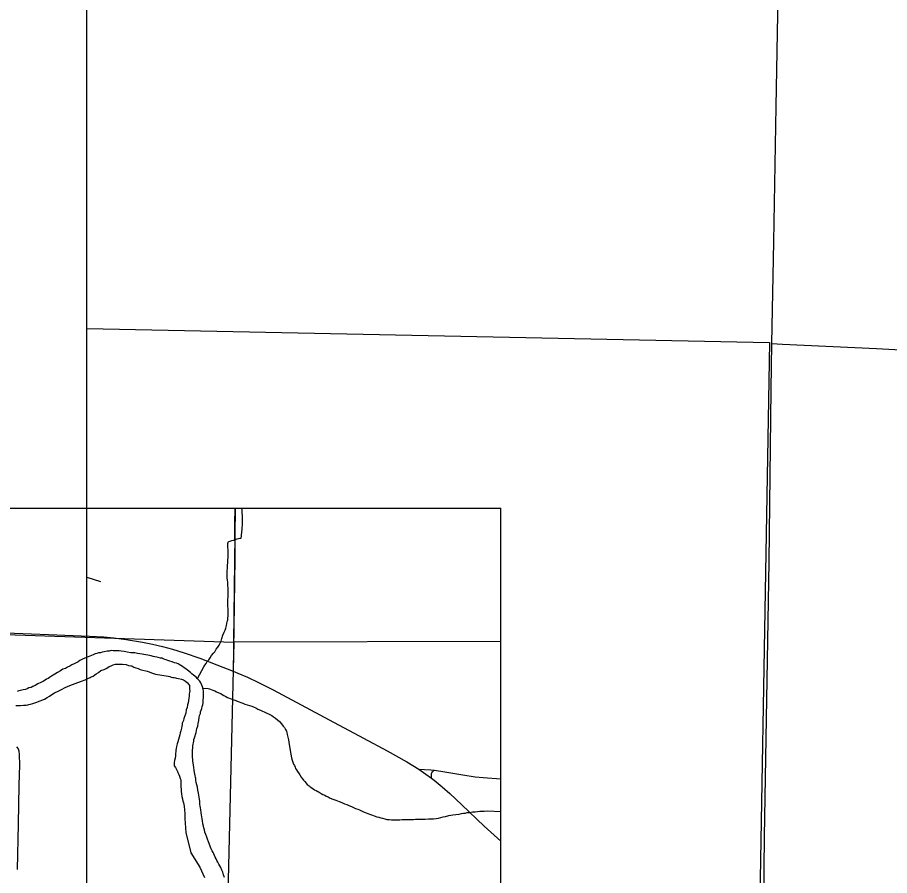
# Model space of a CAD drawing. Extents: x 0 to 68, y 0 to 52.9.
# Drawn here: x 49.378 to 51.122, y 41.274 to 42.989 of the extents above; entities that cross this region are included whole.
import ezdxf

# ---------------------------------------------------------------- set-up
doc = ezdxf.new("R2010")
doc.units = 0
for name, color, linetype in [('Default', 7, 'Continuous'), ('GM_X_County_Road', 7, 'Continuous'), ('GM_X_Minor_River', 7, 'Continuous'), ('GM_X_State_Route', 7, 'Continuous'), ('GM_X_Township_Road', 7, 'Continuous')]:
    doc.layers.add(name, color=color, linetype=linetype)

msp = doc.modelspace()

# ---------------------------------------------------------------- linework, layer by layer
at = {"layer": 'Default'}
for p, q in [((49.5172, 34.4614), (49.5172, 52.9414)), ((41.1051, 42.0083), (50.3451, 42.0083)), ((50.3451, 32.7683), (50.3451, 42.0083))]:
    msp.add_line(p, q, dxfattribs=at)
for points in [[(49.5172, 42.3674), (50.8824, 42.3391), (50.8358, 39.6972), (49.5172, 39.725)], [(50.3451, 41.7418), (49.8114, 41.7401), (49.8147, 42.0083)], [(49.6534, 41.7111), (49.6499, 41.7116), (49.6459, 41.7127), (49.6424, 41.7137), (49.6389, 41.7143), (49.6353, 41.7148), (49.6313, 41.7154), (49.6278, 41.7159), (49.6233, 41.717), (49.6183, 41.7176), (49.6132, 41.7186), (49.6052, 41.7192), (49.5981, 41.7203), (49.5916, 41.7214), (49.5856, 41.722), (49.5816, 41.7226), (49.578, 41.7231), (49.575, 41.7231), (49.5725, 41.7232), (49.57, 41.7232), (49.566, 41.7233), (49.5619, 41.7223), (49.5579, 41.7219), (49.5518, 41.7209), (49.5478, 41.72), (49.5442, 41.719), (49.5407, 41.7186), (49.5372, 41.7176), (49.5336, 41.7167), (49.5296, 41.7152), (49.5134, 41.7084), (49.5083, 41.7059), (49.5033, 41.7035), (49.4997, 41.701), (49.4957, 41.6991), (49.4916, 41.6971), (49.487, 41.6947), (49.483, 41.6922), (49.4784, 41.6903), (49.4744, 41.6878), (49.4693, 41.6859), (49.4642, 41.6829), (49.4586, 41.6795), (49.4531, 41.676), (49.4465, 41.6721), (49.4424, 41.6696), (49.4399, 41.6677), (49.4368, 41.6662), (49.4338, 41.6642), (49.4302, 41.6623), (49.4252, 41.6598), (49.4191, 41.6569), (49.414, 41.6539), (49.4094, 41.6515), (49.4059, 41.6495), (49.4013, 41.6486), (49.3978, 41.6471), (49.3943, 41.6457), (49.3897, 41.6447), (49.3847, 41.6438), (49.3811, 41.6428), (49.3776, 41.6419)], [(49.7586, 41.3461), (49.7571, 41.3506), (49.7552, 41.3556), (49.7532, 41.3607), (49.7523, 41.3652), (49.7513, 41.3688), (49.7504, 41.3723), (49.7494, 41.3773), (49.7485, 41.3839), (49.7475, 41.3874), (49.7471, 41.3909), (49.7461, 41.3949), (49.7457, 41.3995), (49.7452, 41.405), (49.7443, 41.409), (49.7438, 41.4126), (49.7434, 41.4161), (49.7434, 41.4191), (49.7429, 41.4221), (49.7425, 41.4256), (49.7415, 41.4302), (49.7411, 41.4347), (49.7401, 41.4387), (49.7392, 41.4443), (49.7383, 41.4503), (49.7368, 41.4553), (49.7359, 41.4599), (49.7354, 41.4639), (49.7349, 41.4674), (49.7345, 41.4699), (49.734, 41.4735), (49.7326, 41.4795), (49.7316, 41.4845), (49.7312, 41.4896), (49.7303, 41.4946), (49.7298, 41.4991), (49.7293, 41.5026), (49.7289, 41.5057), (49.7284, 41.5102), (49.7285, 41.5157), (49.7286, 41.5207), (49.7286, 41.5253), (49.7292, 41.5283), (49.7292, 41.5328), (49.7298, 41.5363), (49.7303, 41.5393), (49.7309, 41.5423), (49.7314, 41.5458), (49.7324, 41.5488), (49.7356, 41.5593), (49.7367, 41.5633), (49.7372, 41.5673), (49.7388, 41.5723), (49.7399, 41.5778), (49.7409, 41.5839), (49.742, 41.5894), (49.7426, 41.5939), (49.7441, 41.5974), (49.7447, 41.6009), (49.7457, 41.6044), (49.7468, 41.6079), (49.7478, 41.6114), (49.7489, 41.6149), (49.7495, 41.6194), (49.75, 41.6249), (49.7501, 41.6294), (49.7506, 41.6334), (49.7502, 41.6385), (49.7502, 41.642), (49.7498, 41.646), (49.7483, 41.6511), (49.7474, 41.6541), (49.7454, 41.6586), (49.7429, 41.6622), (49.7405, 41.6652), (49.738, 41.6678), (49.7355, 41.6703), (49.733, 41.6724), (49.7305, 41.6744), (49.727, 41.677), (49.7245, 41.6795), (49.7185, 41.6841), (49.7151, 41.6872), (49.7121, 41.6892), (49.7086, 41.6913), (49.7051, 41.6938), (49.7021, 41.6954), (49.6996, 41.6969), (49.6966, 41.6979), (49.6925, 41.699), (49.6875, 41.7006), (49.683, 41.7021), (49.679, 41.7037), (49.676, 41.7047), (49.673, 41.7058), (49.67, 41.7068), (49.6675, 41.7079), (49.6645, 41.7084), (49.66, 41.7095), (49.6569, 41.71), (49.6534, 41.7111)], [(49.3752, 41.6138), (49.3798, 41.6137), (49.3848, 41.6136), (49.3908, 41.6141), (49.3959, 41.6145), (49.3989, 41.615), (49.4014, 41.6154), (49.4045, 41.6164), (49.409, 41.6179), (49.4151, 41.6193), (49.4323, 41.6261), (49.4379, 41.6295), (49.4424, 41.6325), (49.447, 41.6354), (49.4526, 41.6389), (49.4597, 41.6423), (49.4668, 41.6457), (49.4739, 41.6496), (49.4835, 41.6535), (49.4941, 41.6579), (49.5068, 41.6623), (49.5139, 41.6652), (49.5194, 41.6676), (49.5235, 41.6696), (49.526, 41.6706), (49.5296, 41.6725), (49.5331, 41.675), (49.5357, 41.677), (49.5402, 41.6794), (49.5453, 41.6834), (49.5519, 41.6858), (49.5559, 41.6877), (49.559, 41.6897), (49.562, 41.6917), (49.5661, 41.6931), (49.5696, 41.6951), (49.5742, 41.696), (49.5802, 41.6965), (49.5883, 41.6959), (49.5958, 41.6953), (49.6008, 41.6937), (49.6049, 41.6931), (49.6074, 41.6926), (49.6114, 41.6905), (49.6154, 41.689), (49.6199, 41.6874), (49.6239, 41.6858), (49.6289, 41.6843), (49.6354, 41.6832), (49.638, 41.6821), (49.6415, 41.6811), (49.6465, 41.679), (49.6545, 41.6764), (49.6796, 41.6721), (49.6831, 41.6715), (49.6856, 41.6705), (49.6892, 41.6699), (49.6917, 41.6694), (49.6942, 41.6688), (49.6967, 41.6683), (49.7007, 41.6673), (49.7062, 41.6662), (49.7102, 41.6651), (49.7147, 41.662), (49.7187, 41.659), (49.7207, 41.6564), (49.7222, 41.6534), (49.7226, 41.6489), (49.7226, 41.6464), (49.7231, 41.6429), (49.7225, 41.6398), (49.722, 41.6368), (49.7219, 41.6323), (49.7214, 41.6283), (49.7203, 41.6233), (49.7197, 41.6188), (49.7187, 41.6148), (49.7176, 41.6098), (49.716, 41.6048), (49.7149, 41.5983), (49.7129, 41.5928), (49.7113, 41.5873), (49.7102, 41.5833), (49.7092, 41.5808), (49.7081, 41.5783), (49.7076, 41.5758), (49.7071, 41.5722), (49.7065, 41.5682), (49.7054, 41.5632), (49.7039, 41.5587), (49.7028, 41.5547)], [(49.7028, 41.5547), (49.6991, 41.5407), (49.6981, 41.5367), (49.6965, 41.5317), (49.6959, 41.5277), (49.6954, 41.5242), (49.6948, 41.5207), (49.6943, 41.5182), (49.6942, 41.5131), (49.6937, 41.5086), (49.6926, 41.5036), (49.692, 41.4996), (49.6915, 41.4961), (49.6915, 41.4931), (49.6944, 41.4895), (49.6964, 41.486), (49.6984, 41.482), (49.6988, 41.4794), (49.7008, 41.4754), (49.7023, 41.4724), (49.7037, 41.4678), (49.7052, 41.4648), (49.7051, 41.4603), (49.7051, 41.4563), (49.705, 41.4512), (49.7055, 41.4462), (49.7059, 41.4417), (49.7064, 41.4372), (49.7073, 41.4316), (49.7082, 41.4271), (49.7092, 41.4225), (49.7102, 41.419), (49.7111, 41.4155), (49.7116, 41.4125), (49.7125, 41.4044), (49.7129, 41.3979), (49.7133, 41.3878), (49.715, 41.3597), (49.725, 41.3189), (49.7428, 41.2905), (49.7526, 41.2698)], [(49.7924, 41.2698), (49.7904, 41.2753), (49.789, 41.2804), (49.787, 41.2844), (49.7851, 41.2895), (49.7831, 41.293), (49.7811, 41.2965), (49.7792, 41.3006), (49.7772, 41.3041), (49.7757, 41.3072), (49.7738, 41.3107), (49.7723, 41.3137), (49.7708, 41.3168), (49.7698, 41.3198), (49.7679, 41.3233), (49.7659, 41.3274), (49.7605, 41.341), (49.7586, 41.3461)]]:
    msp.add_lwpolyline(points, dxfattribs=at)
msp.add_lwpolyline([(48.4986, 41.784), (49.8114, 41.7401), (49.7795, 40.4261), (48.4787, 40.4689)], close=True, dxfattribs=at)
at = {"layer": 'GM_X_County_Road'}
for points in [[(50.1808, 41.4863), (50.192, 41.4856), (50.2051, 41.4848), (50.2114, 41.4841)], [(50.2061, 41.4685), (50.2062, 41.4747), (50.2065, 41.4774), (50.2068, 41.4787), (50.208, 41.4812), (50.2114, 41.4841)], [(50.2114, 41.4841), (50.2247, 41.4826), (50.2692, 41.4752), (50.2936, 41.4713), (50.3099, 41.4695), (50.3451, 41.4673)]]:
    msp.add_lwpolyline(points, dxfattribs=at)
at = {"layer": 'GM_X_Minor_River'}
for points in [[(49.7381, 41.6676), (49.7514, 41.6907), (49.7534, 41.6942), (49.7555, 41.6977), (49.758, 41.7017), (49.7611, 41.7051), (49.7637, 41.7091), (49.7663, 41.7136), (49.7703, 41.7181), (49.7729, 41.721), (49.776, 41.726), (49.7791, 41.7305), (49.7816, 41.7345), (49.7837, 41.738), (49.7858, 41.742), (49.7873, 41.7475), (49.7894, 41.754), (49.7915, 41.76), (49.7936, 41.7645), (49.7952, 41.7685), (49.7962, 41.7735), (49.7978, 41.7815), (49.7994, 41.7845), (49.7994, 41.7885), (49.7995, 41.792), (49.8, 41.7955), (49.7996, 41.8001), (49.7997, 41.8061), (49.7992, 41.8126), (49.7993, 41.8181), (49.7994, 41.8247), (49.7995, 41.8317), (49.7996, 41.8387), (49.7997, 41.8478), (49.7992, 41.8533), (49.7993, 41.8568), (49.7988, 41.8603), (49.7984, 41.8644), (49.7979, 41.8689), (49.7975, 41.8729), (49.7975, 41.8779), (49.7976, 41.8829), (49.7982, 41.888), (49.7989, 41.905), (49.7995, 41.9095), (49.7995, 41.9141), (49.7996, 41.9191), (49.7996, 41.9246), (49.7992, 41.9301), (49.7993, 41.9342), (49.7993, 41.9377), (49.8004, 41.9412), (49.8039, 41.9421), (49.8074, 41.9436), (49.8105, 41.9441), (49.814, 41.9455), (49.8175, 41.9465), (49.8206, 41.9474), (49.8231, 41.9479), (49.8256, 41.9479), (49.8262, 41.9524), (49.8267, 41.9554), (49.8273, 41.9584), (49.8273, 41.9614), (49.8278, 41.9644), (49.8279, 41.9669), (49.8279, 41.9699), (49.8285, 41.9729), (49.8286, 41.9865), (49.8282, 41.992), (49.8278, 41.9991), (49.8278, 42.0036), (49.8272, 42.0083)], [(49.5172, 41.8701), (49.5445, 41.8614)], [(49.7491, 41.6484), (49.7599, 41.6474), (49.7624, 41.6469), (49.7659, 41.6458), (49.7694, 41.6443), (49.7729, 41.6432), (49.7764, 41.6411), (49.7809, 41.6391), (49.7849, 41.6375), (49.7879, 41.6355), (49.7914, 41.6334), (49.7949, 41.6314), (49.7984, 41.6298), (49.8059, 41.6267), (49.811, 41.6251), (49.815, 41.6236), (49.818, 41.622), (49.8215, 41.621), (49.825, 41.6194), (49.829, 41.6184), (49.833, 41.6163), (49.838, 41.6152), (49.8425, 41.6137), (49.8471, 41.6121), (49.8516, 41.6105), (49.8551, 41.609), (49.8591, 41.6064), (49.8641, 41.6043), (49.8681, 41.6023), (49.8716, 41.6012), (49.8746, 41.5997), (49.8771, 41.5986), (49.8806, 41.5971), (49.8841, 41.595), (49.8871, 41.5935), (49.8906, 41.5909), (49.8946, 41.5884), (49.8986, 41.5848), (49.9026, 41.5817), (49.9065, 41.5772), (49.91, 41.5721), (49.9125, 41.5695), (49.9144, 41.5655), (49.9164, 41.562), (49.9169, 41.5594), (49.9179, 41.5559), (49.9183, 41.5529), (49.9193, 41.5504), (49.9198, 41.5479), (49.9202, 41.5448), (49.9212, 41.5403), (49.9235, 41.5237), (49.9249, 41.5161), (49.9263, 41.5091), (49.9278, 41.5041), (49.9292, 41.5005), (49.9307, 41.4965), (49.9322, 41.4934), (49.9336, 41.4904), (49.9346, 41.4879), (49.9366, 41.4848), (49.9386, 41.4818), (49.9415, 41.4773), (49.943, 41.4747), (49.946, 41.4702), (49.948, 41.4676), (49.9504, 41.4641), (49.9529, 41.4615), (49.9579, 41.4559), (49.9614, 41.4529), (49.9639, 41.4508), (49.9669, 41.4488), (49.9699, 41.4467), (49.9723, 41.4452), (49.9754, 41.4437), (49.9789, 41.4416), (49.9819, 41.4401), (49.9854, 41.438), (49.9888, 41.4359), (49.9929, 41.4344), (49.9959, 41.4323), (49.9999, 41.4308), (50.0039, 41.4287), (50.0089, 41.4266), (50.0149, 41.4246), (50.0214, 41.422), (50.0269, 41.4199), (50.0324, 41.4173), (50.0369, 41.4157), (50.0409, 41.4137), (50.0465, 41.4116), (50.0505, 41.41), (50.0545, 41.408), (50.059, 41.4064), (50.0625, 41.4048), (50.0665, 41.4033), (50.0705, 41.4012), (50.0845, 41.3955)], [(50.0845, 41.3955), (50.088, 41.3945), (50.0915, 41.3929), (50.0971, 41.3913), (50.1011, 41.3903), (50.1051, 41.3892), (50.1086, 41.3882), (50.1131, 41.3871), (50.1171, 41.386), (50.1217, 41.386), (50.1262, 41.3854), (50.1307, 41.3849), (50.1342, 41.3853), (50.1378, 41.3853), (50.1433, 41.3852), (50.1478, 41.3856), (50.1524, 41.3856), (50.1569, 41.386), (50.1614, 41.386), (50.166, 41.3859), (50.1705, 41.3858), (50.1745, 41.3863), (50.1796, 41.3862), (50.1846, 41.3862), (50.1891, 41.3866), (50.1937, 41.3865), (50.2002, 41.387), (50.2053, 41.3869), (50.2103, 41.3873), (50.2159, 41.3878), (50.2204, 41.3887), (50.2249, 41.3897), (50.2295, 41.3911), (50.2345, 41.392), (50.2411, 41.3935), (50.2487, 41.3949), (50.2547, 41.3958), (50.2618, 41.3967), (50.2663, 41.3976), (50.2704, 41.3981), (50.2739, 41.3986), (50.2774, 41.3995), (50.2825, 41.3999), (50.2885, 41.4009), (50.2936, 41.4013), (50.3032, 41.4022), (50.3072, 41.4026), (50.3117, 41.4026), (50.3188, 41.403), (50.3451, 41.4017)]]:
    msp.add_lwpolyline(points, dxfattribs=at)
at = {"layer": 'GM_X_State_Route'}
msp.add_lwpolyline([(49.3377, 41.7594), (49.4402, 41.7558), (49.5222, 41.7524), (49.5509, 41.7506), (49.5713, 41.7486), (49.5958, 41.7455), (49.6282, 41.7403), (49.6484, 41.7364), (49.6684, 41.7318), (49.6883, 41.7264), (49.7118, 41.7192), (49.7429, 41.7083), (49.7774, 41.6952), (49.8098, 41.6822), (49.8193, 41.6783), (49.8381, 41.6702), (49.8604, 41.6596), (49.8897, 41.6447), (50.0019, 41.5849), (50.0706, 41.5481), (50.1176, 41.5228), (50.157, 41.5008), (50.1808, 41.4863), (50.1952, 41.4766), (50.2061, 41.4685), (50.2117, 41.4643), (50.2276, 41.4513), (50.2431, 41.4378), (50.2671, 41.4153), (50.3114, 41.3727), (50.3451, 41.3423)], dxfattribs=at)
at = {"layer": 'GM_X_Township_Road'}
for points in [[(50.887, 42.337), (50.8906, 42.5401), (50.8957, 42.8107), (50.8992, 43.0321), (50.9026, 43.196), (50.9087, 43.6712), (50.9212, 44.2861), (50.9251, 44.5239), (50.9275, 44.7453), (50.9293, 44.8435), (50.9298, 44.8767)], [(50.8504, 39.6914), (50.8505, 39.7111), (50.8515, 39.8505), (50.8556, 40.1293), (50.8639, 40.6705), (50.8682, 40.9739), (50.872, 41.3511), (50.8815, 41.9005), (50.8854, 42.2449), (50.887, 42.337)], [(50.887, 42.337), (50.9083, 42.336), (51.0957, 42.327), (52.2105, 42.2664)], [(49.8129, 42.0083), (49.8123, 41.9771), (49.8128, 41.9073), (49.8114, 41.7694), (49.8098, 41.6822)], [(49.3768, 41.5313), (49.3799, 41.5272), (49.3814, 41.5228), (49.3822, 41.5147), (49.3823, 41.4952), (49.3811, 41.4542), (49.3797, 41.3763), (49.3776, 41.286)]]:
    msp.add_lwpolyline(points, dxfattribs=at)

doc.saveas('drawing.dxf')
